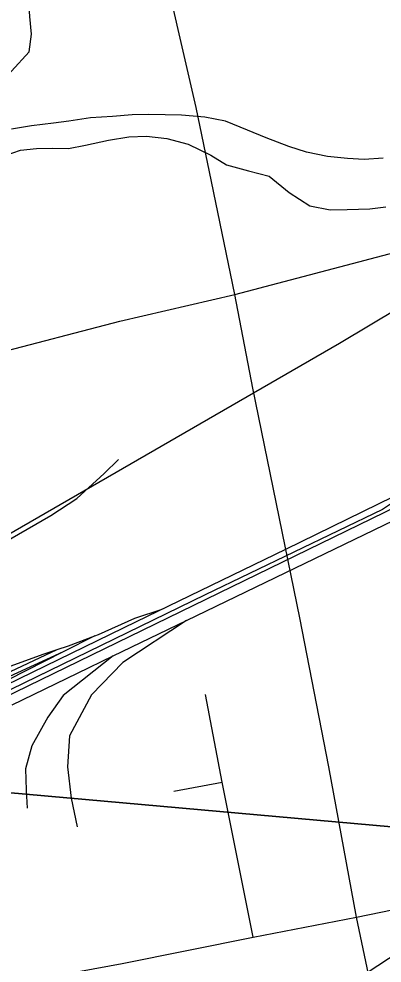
# Model space of a CAD drawing. Extents: x 0 to 34, y 0 to 22.
# Drawn here: x 7.901 to 8.126, y 18.823 to 19.407 of the extents above; entities that cross this region are included whole.
import ezdxf

# ---------------------------------------------------------------- set-up
doc = ezdxf.new("R2010")
doc.units = 0
for name, color, linetype in [('GM_X_City_Street', 7, 'Continuous'), ('GM_X_Major_River', 7, 'Continuous'), ('GM_X_Minor_Lake', 7, 'Continuous'), ('GM_X_Rail_Line', 7, 'Continuous'), ('GM_X_Section', 7, 'Continuous')]:
    doc.layers.add(name, color=color, linetype=linetype)

msp = doc.modelspace()

# ---------------------------------------------------------------- linework, layer by layer
at = {"layer": 'GM_X_City_Street'}
for p, q in [((8.03467, 19.23625), (8.02027, 19.30609)), ((7.99696, 18.92903), (8.02685, 18.9347)), ((8.11736, 18.81598), (8.10997, 18.85121))]:
    msp.add_line(p, q, dxfattribs=at)
for points in [[(8.02027, 19.30609), (8.01081, 19.35199), (7.98683, 19.45589)], [(8.03467, 19.23625), (8.1645, 19.27038), (8.20946, 19.28231), (8.2434, 19.29102), (8.27597, 19.29974), (8.33423, 19.31258), (8.3641, 19.31849)], [(7.09252, 18.75387), (7.30493, 18.79409), (7.34696, 18.80311), (7.35437, 18.80326), (7.36099, 18.80453), (7.37077, 18.80658), (7.37944, 18.8113), (7.4466, 18.85103), (7.46434, 18.8617), (7.4867, 18.87627), (7.50401, 18.8897), (7.54134, 18.93053), (7.6194, 19.01752), (7.67489, 19.07933), (7.68619, 19.09035), (7.6996, 19.0991), (7.71559, 19.10821), (7.75249, 19.12787), (7.82521, 19.1687), (7.85476, 19.18581), (7.8711, 19.19437), (7.88426, 19.19914), (7.96345, 19.21984), (8.03467, 19.23625)], [(8.10997, 18.85121), (8.0928, 18.94422), (8.07491, 19.03635), (8.04586, 19.17838), (8.03467, 19.23625)], [(8.04604, 18.83884), (8.02685, 18.9347), (8.01647, 18.98889)], [(7.30724, 18.69633), (7.33463, 18.70138), (7.45665, 18.72558), (7.57764, 18.75009), (7.6225, 18.75767), (7.66932, 18.76586), (7.71549, 18.77517), (7.76255, 18.78434), (7.8091, 18.79333), (7.8546, 18.80216), (7.90565, 18.81168), (7.965, 18.82258), (8.04604, 18.83884), (8.10997, 18.85121), (8.20018, 18.86979)]]:
    msp.add_lwpolyline(points, dxfattribs=at)
at = {"layer": 'GM_X_Major_River'}
for points in [[(8.12646, 19.32059), (8.11467, 19.31969), (8.10442, 19.32028), (8.09192, 19.32167), (8.07905, 19.32421), (8.0681, 19.32785), (8.05415, 19.33307), (8.04247, 19.33787), (8.0289, 19.34347), (8.01604, 19.34601), (8.00163, 19.34706), (7.9815, 19.34747), (7.97124, 19.3473), (7.95907, 19.34641), (7.94537, 19.34555), (7.93204, 19.34354), (7.92252, 19.34221), (7.90881, 19.34059), (7.89661, 19.33856)], [(7.8925, 19.32231), (7.90205, 19.32553), (7.91195, 19.32647), (7.92183, 19.32665), (7.9317, 19.32645), (7.94238, 19.32851), (7.9565, 19.33164), (7.96907, 19.33367), (7.9801, 19.3342), (7.99261, 19.33281), (8.00583, 19.32912), (8.01975, 19.32238), (8.02951, 19.31648), (8.04312, 19.31278), (8.05597, 19.30948), (8.0683, 19.29935), (8.08106, 19.29112), (8.09354, 19.28858), (8.10418, 19.28875), (8.11825, 19.28922), (8.12815, 19.29054)]]:
    msp.add_lwpolyline(points, dxfattribs=at)
at = {"layer": 'GM_X_Minor_Lake'}
msp.add_lwpolyline([(7.81222, 19.31596), (7.81842, 19.3223), (7.83149, 19.33001), (7.84991, 19.33951), (7.86257, 19.3461), (7.87717, 19.35454), (7.88572, 19.36424), (7.89656, 19.37428), (7.90743, 19.38622), (7.90879, 19.39721), (7.90786, 19.40825), (7.90697, 19.4208), (7.91137, 19.43173), (7.92456, 19.4459), (7.92632, 19.45802), (7.92689, 19.46789), (7.92578, 19.48843), (7.91532, 19.5107)], dxfattribs=at)
at = {"layer": 'GM_X_Rail_Line'}
for p, q in [((8.00468, 19.03462), (8.19968, 19.12871)), ((7.9594, 19.01277), (8.00468, 19.03462)), ((7.94808, 19.02519), (7.92843, 19.01516))]:
    msp.add_line(p, q, dxfattribs=at)
for points in [[(7.31499, 18.74064), (7.39847, 18.76866), (7.48504, 18.79785), (7.56134, 18.82901), (7.76482, 18.92515), (8.19822, 19.13608), (8.62482, 19.34314), (8.77327, 19.41416), (8.86843, 19.45803)], [(7.66682, 18.56534), (8.11581, 18.81646), (8.1934, 18.8674), (8.66237, 19.20633), (8.9, 19.38202)], [(7.34202, 18.75618), (7.42186, 18.80207), (7.60296, 18.91543), (7.88384, 19.08178), (8.09943, 19.20625), (8.17318, 19.25016)], [(7.52628, 18.81892), (7.54989, 18.8289), (7.57546, 18.84056), (7.82849, 18.96329), (7.97391, 19.03411), (8.06631, 19.07884), (8.38061, 19.23261)], [(7.44511, 18.82798), (7.46155, 18.84048), (7.48177, 18.85281), (7.57055, 18.90641), (7.62858, 18.93994), (7.69352, 18.97776), (7.71309, 18.98762), (7.73002, 18.99321), (7.74695, 18.99765), (7.76109, 19.00324), (7.81436, 19.03628), (7.83902, 19.04977), (7.86105, 19.06489), (7.89147, 19.08265), (7.92089, 19.09958), (7.93684, 19.1101), (7.95377, 19.12556), (7.96265, 19.13411)], [(8.15252, 19.12101), (8.12591, 19.10336), (8.01625, 19.05059), (7.81551, 18.95277), (7.74827, 18.92038), (7.69122, 18.89309), (7.56594, 18.83177), (7.52205, 18.81286), (7.49525, 18.80201), (7.4604, 18.79017), (7.42209, 18.77817), (7.39455, 18.77299)], [(7.94808, 19.02519), (7.95024, 19.02601), (7.97285, 19.03608), (7.98964, 19.04172)], [(8.00468, 19.03462), (7.96537, 19.00868), (7.94597, 18.98862), (7.93248, 18.9633), (7.93117, 18.94423), (7.93347, 18.92483), (7.93709, 18.90707)], [(7.92483, 19.01675), (7.93174, 19.01902), (7.94808, 19.02519)], [(7.92843, 19.01516), (7.86146, 18.9845), (7.59204, 18.85338), (7.5754, 18.8466), (7.55731, 18.84126), (7.53131, 18.83434)], [(7.92843, 19.01516), (7.89414, 18.99765), (7.83228, 18.96744), (7.58608, 18.84804), (7.57047, 18.84147), (7.55197, 18.83756), (7.53131, 18.83434)], [(7.5419, 18.84075), (7.56862, 18.85133), (7.59924, 18.86304), (7.62431, 18.87537), (7.72583, 18.9247), (7.83988, 18.97936), (7.8964, 19.00669), (7.91613, 19.01388), (7.92483, 19.01675)], [(7.5419, 18.84075), (7.57005, 18.84722), (7.583, 18.85215), (7.59985, 18.85955), (7.62965, 18.87414), (7.83146, 18.97278), (7.92483, 19.01675)], [(7.89697, 18.98244), (7.93735, 19.00214), (7.9594, 19.01277)], [(7.9594, 19.01277), (7.92854, 18.98829), (7.919, 18.97481), (7.90914, 18.95705), (7.90519, 18.94291), (7.90552, 18.92976), (7.90618, 18.91858)]]:
    msp.add_lwpolyline(points, dxfattribs=at)
at = {"layer": 'GM_X_Section'}
for points in [[(7.29266, 20.00283), (8.28498, 19.90587), (8.1916, 18.90176), (7.19193, 18.99089)], [(7.19193, 18.99089), (8.1916, 18.90176), (8.0955, 17.8939), (7.09659, 17.98301)]]:
    msp.add_lwpolyline(points, close=True, dxfattribs=at)

doc.saveas('drawing.dxf')
